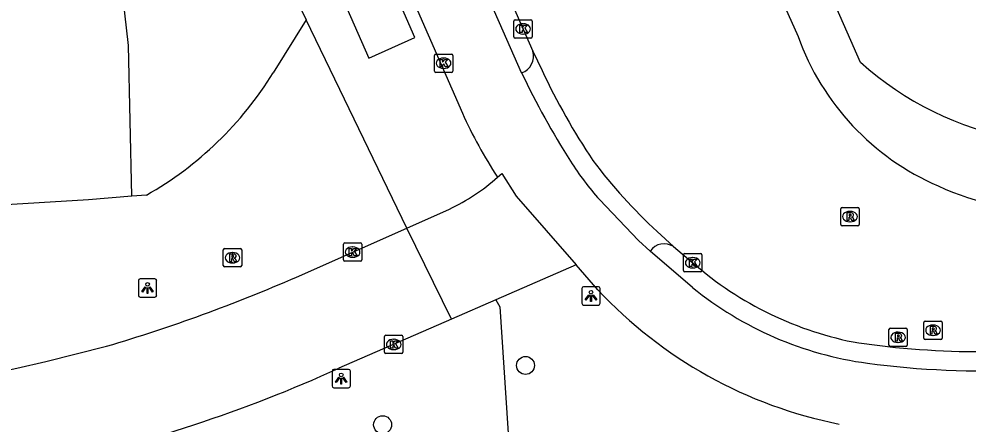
# Model space of a CAD drawing. Extents: x 161772 to 163123, y 383092 to 383917.
# Drawn here: x 161813.3 to 161865, y 383606.7 to 383628.8 of the extents above; entities that cross this region are included whole.
import ezdxf

# ---------------------------------------------------------------- set-up
doc = ezdxf.new("R2010")
doc.units = 0
for name, color, linetype in [('IMGEO_Boom', 7, 'Continuous'), ('IMGEO_Fietspad_gesloten', 7, 'Continuous'), ('IMGEO_Groenvoorziening', 7, 'Continuous'), ('IMGEO_Kolk', 7, 'Continuous'), ('IMGEO_Lichtpunt', 7, 'Continuous'), ('IMGEO_Rijbaan_lokaal_gesloten', 7, 'Continuous'), ('IMGEO_Rijbaan_lokaal_open', 7, 'Continuous'), ('IMGEO_Rioolput', 7, 'Continuous'), ('IMGEO_Voetpad_open', 7, 'Continuous')]:
    doc.layers.add(name, color=color, linetype=linetype)

msp = doc.modelspace()

# ---------------------------------------------------------------- linework, layer by layer
at = {"layer": 'IMGEO_Boom'}
for centre in [(161840.828, 383609.928), (161833.051, 383606.702)]:
    msp.add_circle(centre, 0.489, dxfattribs=at)
at = {"layer": 'IMGEO_Fietspad_gesloten'}
for points in [[(161840.616, 383625.863), (161821.26, 383669.867), (161820.43, 383671.148), (161820.22, 383671.534)], [(161818.958, 383665.769), (161837.393, 383623.671)], [(161849.918, 383614.172), (161847.611, 383616.161)], [(161844.768, 383614.048), (161843.588, 383615.4)]]:
    msp.add_lwpolyline(points, dxfattribs=at)
for centre, radius, start, end in [((161860.422, 383634.017), 25.246, 204.1913, 213.2206), ((161862.643, 383630.718), 24.442, 223.0019, 258.829), ((161862.05, 383629.142), 19.269, 230.9777, 262.2089), ((161865.878, 383658.891), 49.263, 262.4888, 272.5217)]:
    msp.add_arc(centre, radius, start, end, dxfattribs=at)
at = {"layer": 'IMGEO_Groenvoorziening'}
msp.add_lwpolyline([(161819.392, 383619.142), (161819.224, 383627.364), (161818.345, 383635.055), (161817.563, 383647.33), (161817.174, 383651.488), (161816.883, 383654.604), (161817.278, 383654.613)], dxfattribs=at)
at = {"layer": 'IMGEO_Kolk'}
for p, q in [((161840.196, 383627.834), (161840.196, 383628.686)), ((161840.271, 383628.76), (161841.123, 383628.76)), ((161840.684, 383628.54), (161840.709, 383628.54)), ((161841.197, 383628.686), (161841.197, 383627.834)), ((161841.123, 383627.76), (161840.271, 383627.76)), ((161840.707, 383627.98), (161840.682, 383627.98)), ((161835.868, 383625.965), (161835.868, 383626.817)), ((161835.943, 383626.891), (161836.795, 383626.891)), ((161836.356, 383626.671), (161836.381, 383626.671)), ((161836.869, 383626.817), (161836.869, 383625.965)), ((161836.379, 383626.111), (161836.354, 383626.111)), ((161836.795, 383625.891), (161835.943, 383625.891)), ((161830.916, 383615.675), (161830.916, 383616.527)), ((161830.991, 383616.601), (161831.843, 383616.601)), ((161831.404, 383616.381), (161831.429, 383616.381)), ((161831.917, 383616.527), (161831.917, 383615.675)), ((161831.843, 383615.601), (161830.991, 383615.601)), ((161831.427, 383615.821), (161831.402, 383615.821)), ((161849.431, 383615.097), (161849.431, 383615.949)), ((161849.506, 383616.023), (161850.358, 383616.023)), ((161849.919, 383615.803), (161849.944, 383615.803)), ((161850.432, 383615.949), (161850.432, 383615.097)), ((161849.942, 383615.243), (161849.917, 383615.243)), ((161850.358, 383615.023), (161849.506, 383615.023)), ((161833.156, 383610.646), (161833.156, 383611.498)), ((161833.231, 383611.572), (161834.083, 383611.572)), ((161834.157, 383611.498), (161834.157, 383610.646)), ((161833.644, 383611.352), (161833.669, 383611.352)), ((161834.083, 383610.572), (161833.231, 383610.572)), ((161833.667, 383610.792), (161833.642, 383610.792))]:
    msp.add_line(p, q, dxfattribs=at)
for points in [[(161840.196, 383627.834), (161840.196, 383628.686)], [(161840.271, 383628.76), (161841.123, 383628.76)], [(161841.197, 383628.686), (161841.197, 383627.834)], [(161840.517, 383628.46), (161840.64, 383628.46), (161840.64, 383628.309), (161840.77, 383628.46), (161840.934, 383628.46), (161840.788, 383628.309), (161840.941, 383628.06), (161840.789, 383628.06), (161840.704, 383628.224), (161840.64, 383628.157), (161840.64, 383628.06), (161840.517, 383628.06), (161840.517, 383628.46)], [(161841.123, 383627.76), (161840.271, 383627.76)], [(161835.868, 383625.965), (161835.868, 383626.817)], [(161835.943, 383626.891), (161836.795, 383626.891)], [(161836.189, 383626.591), (161836.312, 383626.591), (161836.312, 383626.44), (161836.442, 383626.591), (161836.606, 383626.591), (161836.46, 383626.44), (161836.613, 383626.191), (161836.461, 383626.191), (161836.376, 383626.355), (161836.312, 383626.288), (161836.312, 383626.191), (161836.189, 383626.191), (161836.189, 383626.591)], [(161836.869, 383626.817), (161836.869, 383625.965)], [(161836.795, 383625.891), (161835.943, 383625.891)], [(161830.916, 383615.675), (161830.916, 383616.527)], [(161830.991, 383616.601), (161831.843, 383616.601)], [(161831.237, 383616.301), (161831.36, 383616.301), (161831.36, 383616.15), (161831.49, 383616.301), (161831.654, 383616.301), (161831.508, 383616.15), (161831.661, 383615.901), (161831.509, 383615.901), (161831.424, 383616.065), (161831.36, 383615.998), (161831.36, 383615.901), (161831.237, 383615.901), (161831.237, 383616.301)], [(161831.917, 383616.527), (161831.917, 383615.675)], [(161831.843, 383615.601), (161830.991, 383615.601)], [(161849.431, 383615.097), (161849.431, 383615.949)], [(161849.506, 383616.023), (161850.358, 383616.023)], [(161849.752, 383615.723), (161849.875, 383615.723), (161849.875, 383615.572), (161850.005, 383615.723), (161850.169, 383615.723), (161850.023, 383615.572), (161850.176, 383615.323), (161850.024, 383615.323), (161849.939, 383615.487), (161849.875, 383615.42), (161849.875, 383615.323), (161849.752, 383615.323), (161849.752, 383615.723)], [(161850.432, 383615.949), (161850.432, 383615.097)], [(161850.358, 383615.023), (161849.506, 383615.023)], [(161833.156, 383610.646), (161833.156, 383611.498)], [(161833.231, 383611.572), (161834.083, 383611.572)], [(161834.157, 383611.498), (161834.157, 383610.646)], [(161833.477, 383611.272), (161833.6, 383611.272), (161833.6, 383611.121), (161833.73, 383611.272), (161833.894, 383611.272), (161833.748, 383611.121), (161833.901, 383610.872), (161833.749, 383610.872), (161833.664, 383611.036), (161833.6, 383610.969), (161833.6, 383610.872), (161833.477, 383610.872), (161833.477, 383611.272)], [(161834.083, 383610.572), (161833.231, 383610.572)]]:
    msp.add_lwpolyline(points, dxfattribs=at)
for centre, start, end in [((161840.273, 383628.684), 91.552, 178.448), ((161840.273, 383628.684), 91.552, 178.448), ((161841.121, 383628.684), 1.552, 88.448), ((161841.121, 383628.684), 1.552, 88.448), ((161840.273, 383627.836), 181.552, 268.448), ((161840.273, 383627.836), 181.552, 268.448), ((161841.121, 383627.836), 271.552, 358.448), ((161841.121, 383627.836), 271.552, 358.448), ((161835.945, 383626.815), 91.552, 178.448), ((161835.945, 383626.815), 91.552, 178.448), ((161836.793, 383626.815), 1.552, 88.448), ((161836.793, 383626.815), 1.552, 88.448), ((161835.945, 383625.967), 181.552, 268.448), ((161835.945, 383625.967), 181.552, 268.448), ((161836.793, 383625.967), 271.552, 358.448), ((161836.793, 383625.967), 271.552, 358.448), ((161830.993, 383616.525), 91.552, 178.448), ((161830.993, 383616.525), 91.552, 178.448), ((161831.841, 383616.525), 1.552, 88.448), ((161831.841, 383616.525), 1.552, 88.448), ((161830.993, 383615.677), 181.552, 268.448), ((161830.993, 383615.677), 181.552, 268.448), ((161831.841, 383615.677), 271.552, 358.448), ((161831.841, 383615.677), 271.552, 358.448), ((161849.508, 383615.947), 91.552, 178.448), ((161849.508, 383615.947), 91.552, 178.448), ((161850.356, 383615.947), 1.552, 88.448), ((161850.356, 383615.947), 1.552, 88.448), ((161849.508, 383615.099), 181.552, 268.448), ((161849.508, 383615.099), 181.552, 268.448), ((161850.356, 383615.099), 271.552, 358.448), ((161850.356, 383615.099), 271.552, 358.448), ((161833.233, 383611.496), 91.552, 178.448), ((161833.233, 383611.496), 91.552, 178.448), ((161834.081, 383611.496), 1.552, 88.448), ((161834.081, 383611.496), 1.552, 88.448), ((161833.233, 383610.648), 181.552, 268.448), ((161833.233, 383610.648), 181.552, 268.448), ((161834.081, 383610.648), 271.552, 358.448), ((161834.081, 383610.648), 271.552, 358.448)]:
    msp.add_arc(centre, 0.0765, start, end, dxfattribs=at)
for centre, major_axis, ratio, start_param, end_param in [((161840.683, 383628.26), (-0.387, 0.002), 0.722429, 4.712389, 7.853982), ((161840.708, 383628.26), (-0.39, 0.002), 0.717154, 1.570796, 4.712389), ((161836.355, 383626.391), (-0.387, 0.002), 0.722429, 4.712389, 7.853982), ((161836.38, 383626.391), (-0.39, 0.002), 0.717154, 1.570796, 4.712389), ((161831.403, 383616.101), (-0.387, 0.002), 0.722429, 4.712389, 7.853982), ((161831.428, 383616.101), (-0.39, 0.002), 0.717154, 1.570796, 4.712389), ((161849.918, 383615.523), (-0.387, 0.002), 0.722429, 4.712389, 7.853982), ((161849.943, 383615.523), (-0.39, 0.002), 0.717154, 1.570796, 4.712389), ((161833.643, 383611.072), (-0.387, 0.002), 0.722429, 4.712389, 7.853982), ((161833.668, 383611.072), (-0.39, 0.002), 0.717154, 1.570796, 4.712389)]:
    msp.add_ellipse(centre, major_axis=major_axis, ratio=ratio, start_param=start_param, end_param=end_param, dxfattribs=at)
at = {"layer": 'IMGEO_Lichtpunt'}
for p, q in [((161819.753, 383614.549), (161819.753, 383613.742)), ((161819.753, 383614.549), (161819.753, 383613.742)), ((161820.655, 383614.644), (161819.847, 383614.644)), ((161820.655, 383614.644), (161819.847, 383614.644)), ((161820.749, 383613.742), (161820.749, 383614.549)), ((161820.749, 383613.742), (161820.749, 383614.549)), ((161843.895, 383614.119), (161843.895, 383613.312)), ((161843.895, 383614.119), (161843.895, 383613.312)), ((161844.797, 383614.214), (161843.989, 383614.214)), ((161844.797, 383614.214), (161843.989, 383614.214)), ((161844.891, 383613.312), (161844.891, 383614.119)), ((161844.891, 383613.312), (161844.891, 383614.119)), ((161819.847, 383613.648), (161820.655, 383613.648)), ((161819.847, 383613.648), (161820.655, 383613.648)), ((161843.989, 383613.218), (161844.797, 383613.218)), ((161843.989, 383613.218), (161844.797, 383613.218)), ((161830.297, 383609.619), (161830.297, 383608.812)), ((161830.297, 383609.619), (161830.297, 383608.812)), ((161831.199, 383609.714), (161830.391, 383609.714)), ((161831.199, 383609.714), (161830.391, 383609.714)), ((161831.293, 383608.812), (161831.293, 383609.619)), ((161831.293, 383608.812), (161831.293, 383609.619)), ((161830.391, 383608.718), (161831.199, 383608.718)), ((161830.391, 383608.718), (161831.199, 383608.718))]:
    msp.add_line(p, q, dxfattribs=at)
for points in [[(161820.127, 383614.213), (161820.166, 383614.185), (161819.978, 383613.923), (161819.94, 383613.95), (161820.127, 383614.213)], [(161820.229, 383614.165), (161820.276, 383614.165), (161820.276, 383613.843), (161820.229, 383613.843), (161820.229, 383614.165)], [(161820.339, 383614.185), (161820.377, 383614.212), (161820.564, 383613.95), (161820.525, 383613.922), (161820.339, 383614.185)], [(161844.269, 383613.783), (161844.308, 383613.755), (161844.12, 383613.493), (161844.082, 383613.52), (161844.269, 383613.783)], [(161844.371, 383613.735), (161844.418, 383613.735), (161844.418, 383613.413), (161844.371, 383613.413), (161844.371, 383613.735)], [(161844.481, 383613.755), (161844.519, 383613.782), (161844.706, 383613.52), (161844.667, 383613.492), (161844.481, 383613.755)], [(161830.671, 383609.283), (161830.71, 383609.255), (161830.522, 383608.993), (161830.484, 383609.02), (161830.671, 383609.283)], [(161830.773, 383609.235), (161830.82, 383609.235), (161830.82, 383608.913), (161830.773, 383608.913), (161830.773, 383609.235)], [(161830.883, 383609.255), (161830.921, 383609.282), (161831.108, 383609.02), (161831.069, 383608.992), (161830.883, 383609.255)]]:
    msp.add_lwpolyline(points, dxfattribs=at)
for centre in [(161820.252, 383614.347), (161844.394, 383613.917), (161830.796, 383609.417)]:
    msp.add_circle(centre, 0.0994, dxfattribs=at)
for centre, start, end in [((161819.847, 383614.549), 90, 180), ((161819.847, 383614.549), 90, 180), ((161820.655, 383614.549), 0, 90), ((161820.655, 383614.549), 0, 90), ((161843.989, 383614.119), 90, 180), ((161843.989, 383614.119), 90, 180), ((161844.797, 383614.119), 0, 90), ((161844.797, 383614.119), 0, 90), ((161819.847, 383613.742), 180, 270), ((161819.847, 383613.742), 180, 270), ((161820.655, 383613.742), 270, 0), ((161820.655, 383613.742), 270, 360), ((161843.989, 383613.312), 180, 270), ((161843.989, 383613.312), 180, 270), ((161844.797, 383613.312), 270, 0), ((161844.797, 383613.312), 270, 360), ((161830.391, 383609.619), 90, 180), ((161830.391, 383609.619), 90, 180), ((161831.199, 383609.619), 0, 90), ((161831.199, 383609.619), 0, 90), ((161830.391, 383608.812), 180, 270), ((161830.391, 383608.812), 180, 270), ((161831.199, 383608.812), 270, 0), ((161831.199, 383608.812), 270, 360)]:
    msp.add_arc(centre, 0.0946, start, end, dxfattribs=at)
at = {"layer": 'IMGEO_Rijbaan_lokaal_gesloten'}
for points in [[(161821.443, 383672.088), (161841.223, 383627.05)], [(161853.403, 383632.915), (161855.665, 383627.848)], [(161841.223, 383627.05), (161841.73, 383625.986)], [(161847.991, 383617.216), (161848.892, 383616.399)], [(161848.892, 383616.399), (161849.932, 383615.523)], [(161858.972, 383611.152), (161860.971, 383610.909)]]:
    msp.add_lwpolyline(points, dxfattribs=at)
for centre, radius, start, end in [((161868.875, 383632.577), 14.031, 199.696, 246.5169), ((161875.952, 383642.116), 37.833, 205.2363, 213.7579), ((161867.977, 383638.734), 29.368, 216.9202, 227.1146), ((161869.463, 383632.952), 14.614, 244.9892, 272.0524), ((161862.369, 383629.711), 18.867, 228.7628, 259.6281), ((161865.67, 383658.879), 48.199, 264.405, 272.6777)]:
    msp.add_arc(centre, radius, start, end, dxfattribs=at)
at = {"layer": 'IMGEO_Rijbaan_lokaal_open'}
for points in [[(161839.302, 383620.185), (161839.535, 383620.38), (161840.313, 383619.153), (161843.588, 383615.4)], [(161847.611, 383616.161), (161846.982, 383616.74), (161844.859, 383618.96)], [(161834.366, 383617.406), (161836.684, 383618.449)], [(161828.362, 383614.745), (161834.366, 383617.406)], [(161836.802, 383612.456), (161834.366, 383617.406)], [(161843.588, 383615.4), (161839.22, 383613.498)], [(161839.22, 383613.498), (161836.802, 383612.456)], [(161836.802, 383612.456), (161830.663, 383609.772)], [(161811.917, 383609.532), (161813.141, 383609.772), (161814.722, 383610.136), (161818.025, 383610.973)]]:
    msp.add_lwpolyline(points, dxfattribs=at)
for centre, radius, start, end in [((161840.318, 383626.764), 0.949, 288.3028, 17.5292), ((161880.916, 383645.029), 44.625, 205.4348, 212.492), ((161856.729, 383629.567), 15.919, 212.315, 221.7824), ((161832.402, 383627.748), 10.237, 294.7232, 312.3737), ((161848.375, 383615.614), 0.94, 56.6569, 144.3933), ((161792.365, 383697.343), 90.101, 286.54632, 293.54801), ((161798.087, 383681.666), 78.93, 282.06755, 294.37624)]:
    msp.add_arc(centre, radius, start, end, dxfattribs=at)
at = {"layer": 'IMGEO_Rioolput'}
for p, q in [((161857.991, 383617.611), (161857.991, 383618.463)), ((161858.066, 383618.537), (161858.918, 383618.537)), ((161858.479, 383618.317), (161858.504, 383618.317)), ((161858.992, 383618.463), (161858.992, 383617.611)), ((161858.502, 383617.757), (161858.477, 383617.757)), ((161858.918, 383617.537), (161858.066, 383617.537)), ((161824.376, 383615.369), (161824.376, 383616.221)), ((161824.451, 383616.295), (161825.303, 383616.295)), ((161825.377, 383616.221), (161825.377, 383615.369)), ((161824.864, 383616.075), (161824.889, 383616.075)), ((161825.303, 383615.295), (161824.451, 383615.295)), ((161824.887, 383615.515), (161824.862, 383615.515)), ((161860.686, 383611.962), (161861.538, 383611.962)), ((161862.511, 383611.42), (161862.511, 383612.272)), ((161862.586, 383612.346), (161863.438, 383612.346)), ((161862.999, 383612.126), (161863.024, 383612.126)), ((161863.512, 383612.272), (161863.512, 383611.42)), ((161860.611, 383611.036), (161860.611, 383611.888)), ((161861.099, 383611.742), (161861.124, 383611.742)), ((161861.612, 383611.888), (161861.612, 383611.036)), ((161863.022, 383611.566), (161862.997, 383611.566)), ((161861.538, 383610.962), (161860.686, 383610.962)), ((161861.122, 383611.182), (161861.097, 383611.182)), ((161863.438, 383611.346), (161862.586, 383611.346))]:
    msp.add_line(p, q, dxfattribs=at)
for points in [[(161857.991, 383617.611), (161857.991, 383618.463)], [(161858.066, 383618.537), (161858.918, 383618.537)], [(161858.58, 383618.235), (161858.328, 383618.237), (161858.328, 383617.837)], [(161858.992, 383618.463), (161858.992, 383617.611)], [(161858.328, 383617.837), (161858.452, 383617.837), (161858.452, 383617.999), (161858.463, 383617.999)], [(161858.506, 383618.156), (161858.452, 383618.156), (161858.452, 383618.075)], [(161858.452, 383618.075), (161858.504, 383618.075)], [(161858.51, 383617.97), (161858.581, 383617.837), (161858.721, 383617.837), (161858.656, 383617.963)], [(161858.918, 383617.537), (161858.066, 383617.537)], [(161824.376, 383615.369), (161824.376, 383616.221)], [(161824.451, 383616.295), (161825.303, 383616.295)], [(161825.377, 383616.221), (161825.377, 383615.369)], [(161824.965, 383615.993), (161824.713, 383615.995), (161824.713, 383615.595)], [(161824.713, 383615.595), (161824.837, 383615.595), (161824.837, 383615.757), (161824.848, 383615.757)], [(161824.891, 383615.914), (161824.837, 383615.914), (161824.837, 383615.833)], [(161824.837, 383615.833), (161824.889, 383615.833)], [(161824.895, 383615.728), (161824.966, 383615.595), (161825.106, 383615.595), (161825.041, 383615.721)], [(161825.303, 383615.295), (161824.451, 383615.295)], [(161860.686, 383611.962), (161861.538, 383611.962)], [(161862.511, 383611.42), (161862.511, 383612.272)], [(161862.586, 383612.346), (161863.438, 383612.346)], [(161863.1, 383612.044), (161862.848, 383612.046), (161862.848, 383611.646)], [(161863.026, 383611.965), (161862.972, 383611.965), (161862.972, 383611.884)], [(161863.512, 383612.272), (161863.512, 383611.42)], [(161860.611, 383611.036), (161860.611, 383611.888)], [(161861.2, 383611.66), (161860.948, 383611.662), (161860.948, 383611.262)], [(161861.126, 383611.581), (161861.072, 383611.581), (161861.072, 383611.5)], [(161861.072, 383611.5), (161861.124, 383611.5)], [(161861.612, 383611.888), (161861.612, 383611.036)], [(161862.848, 383611.646), (161862.972, 383611.646), (161862.972, 383611.808), (161862.983, 383611.808)], [(161862.972, 383611.884), (161863.024, 383611.884)], [(161863.03, 383611.779), (161863.101, 383611.646), (161863.241, 383611.646), (161863.176, 383611.772)], [(161861.538, 383610.962), (161860.686, 383610.962)], [(161860.948, 383611.262), (161861.072, 383611.262), (161861.072, 383611.424), (161861.083, 383611.424)], [(161861.13, 383611.395), (161861.201, 383611.262), (161861.341, 383611.262), (161861.276, 383611.388)], [(161863.438, 383611.346), (161862.586, 383611.346)]]:
    msp.add_lwpolyline(points, dxfattribs=at)
for centre, radius, start, end in [((161858.068, 383618.461), 0.0765, 91.552, 178.448), ((161858.068, 383618.461), 0.0765, 91.552, 178.448), ((161858.579, 383618.125), 0.109, 350.3612, 89.416), ((161858.916, 383618.461), 0.0765, 1.552, 88.448), ((161858.916, 383618.461), 0.0765, 1.552, 88.448), ((161858.462, 383617.946), 0.0533, 26.0293, 88.6989), ((161858.488, 383618.264), 0.19, 274.7715, 282.9687), ((161858.512, 383618.06), 0.0964, 77.0061, 93.1865), ((161858.526, 383618.117), 0.0378, 276.6634, 79.6772), ((161858.577, 383618.125), 0.112, 277.5842, 350.9817), ((161858.561, 383617.91), 0.108, 29.5134, 73.7905), ((161858.068, 383617.613), 0.0765, 181.552, 268.448), ((161858.068, 383617.613), 0.0765, 181.552, 268.448), ((161858.916, 383617.613), 0.0765, 271.552, 358.448), ((161858.916, 383617.613), 0.0765, 271.552, 358.448), ((161824.453, 383616.219), 0.0765, 91.552, 178.448), ((161824.453, 383616.219), 0.0765, 91.552, 178.448), ((161825.301, 383616.219), 0.0765, 1.552, 88.448), ((161825.301, 383616.219), 0.0765, 1.552, 88.448), ((161824.847, 383615.704), 0.0533, 26.0293, 88.6989), ((161824.873, 383616.022), 0.19, 274.7715, 282.9687), ((161824.897, 383615.818), 0.0964, 77.0061, 93.1865), ((161824.911, 383615.875), 0.0378, 276.6634, 79.6772), ((161824.964, 383615.883), 0.109, 350.3612, 89.416), ((161824.962, 383615.883), 0.112, 277.5842, 350.9817), ((161824.946, 383615.668), 0.108, 29.5134, 73.7905), ((161824.453, 383615.371), 0.0765, 181.552, 268.448), ((161824.453, 383615.371), 0.0765, 181.552, 268.448), ((161825.301, 383615.371), 0.0765, 271.552, 358.448), ((161825.301, 383615.371), 0.0765, 271.552, 358.448), ((161860.688, 383611.886), 0.0765, 91.552, 178.448), ((161860.688, 383611.886), 0.0765, 91.552, 178.448), ((161861.536, 383611.886), 0.0765, 1.552, 88.448), ((161861.536, 383611.886), 0.0765, 1.552, 88.448), ((161862.588, 383612.27), 0.0765, 91.552, 178.448), ((161862.588, 383612.27), 0.0765, 91.552, 178.448), ((161863.032, 383611.869), 0.0964, 77.0061, 93.1865), ((161863.046, 383611.926), 0.0378, 276.6634, 79.6772), ((161863.099, 383611.934), 0.109, 350.3612, 89.416), ((161863.436, 383612.27), 0.0765, 1.552, 88.448), ((161863.436, 383612.27), 0.0765, 1.552, 88.448), ((161861.108, 383611.689), 0.19, 274.7715, 282.9687), ((161861.132, 383611.485), 0.0964, 77.0061, 93.1865), ((161861.146, 383611.542), 0.0378, 276.6634, 79.6772), ((161861.199, 383611.55), 0.109, 350.3612, 89.416), ((161861.197, 383611.55), 0.112, 277.5842, 350.9817), ((161862.982, 383611.755), 0.0533, 26.0293, 88.6989), ((161863.008, 383612.073), 0.19, 274.7715, 282.9687), ((161863.097, 383611.934), 0.112, 277.5842, 350.9817), ((161863.081, 383611.719), 0.108, 29.5134, 73.7905), ((161860.688, 383611.038), 0.0765, 181.552, 268.448), ((161860.688, 383611.038), 0.0765, 181.552, 268.448), ((161861.082, 383611.371), 0.0533, 26.0293, 88.6989), ((161861.181, 383611.335), 0.108, 29.5134, 73.7905), ((161861.536, 383611.038), 0.0765, 271.552, 358.448), ((161861.536, 383611.038), 0.0765, 271.552, 358.448), ((161862.588, 383611.422), 0.0765, 181.552, 268.448), ((161862.588, 383611.422), 0.0765, 181.552, 268.448), ((161863.436, 383611.422), 0.0765, 271.552, 358.448), ((161863.436, 383611.422), 0.0765, 271.552, 358.448)]:
    msp.add_arc(centre, radius, start, end, dxfattribs=at)
for centre, major_axis, ratio, start_param, end_param in [((161858.478, 383618.037), (-0.387, 0.002), 0.722429, 4.712389, 7.853982), ((161858.503, 383618.037), (-0.39, 0.002), 0.717154, 1.570796, 4.712389), ((161824.863, 383615.795), (-0.387, 0.002), 0.722429, 4.712389, 7.853982), ((161824.888, 383615.795), (-0.39, 0.002), 0.717154, 1.570796, 4.712389), ((161862.998, 383611.846), (-0.387, 0.002), 0.722429, 4.712389, 7.853982), ((161863.023, 383611.846), (-0.39, 0.002), 0.717154, 1.570796, 4.712389), ((161861.098, 383611.462), (-0.387, 0.002), 0.722429, 4.712389, 7.853982), ((161861.123, 383611.462), (-0.39, 0.002), 0.717154, 1.570796, 4.712389)]:
    msp.add_ellipse(centre, major_axis=major_axis, ratio=ratio, start_param=start_param, end_param=end_param, dxfattribs=at)
at = {"layer": 'IMGEO_Voetpad_open'}
for points in [[(161859.069, 383626.438), (161855.752, 383633.957), (161837.522, 383675.277)], [(161817.278, 383654.613), (161818.619, 383651.567), (161826.641, 383633.356), (161828.883, 383628.752)], [(161830.899, 383629.861), (161832.3, 383626.67), (161834.812, 383627.791), (161833.384, 383631.038)], [(161828.883, 383628.752), (161827.088, 383625.865)], [(161834.366, 383617.406), (161828.883, 383628.752)], [(161820.191, 383619.209), (161819.392, 383619.142)], [(161819.392, 383619.142), (161817.043, 383618.945), (161793.739, 383617.542)], [(161839.22, 383613.498), (161839.426, 383613.122), (161840.189, 383601.555)]]:
    msp.add_lwpolyline(points, dxfattribs=at)
for centre, radius, start, end in [((161870.583, 383639.171), 17.166, 227.8783, 259.906), ((161810.716, 383635.929), 19.218, 299.5408, 328.4218)]:
    msp.add_arc(centre, radius, start, end, dxfattribs=at)

doc.saveas('drawing.dxf')
